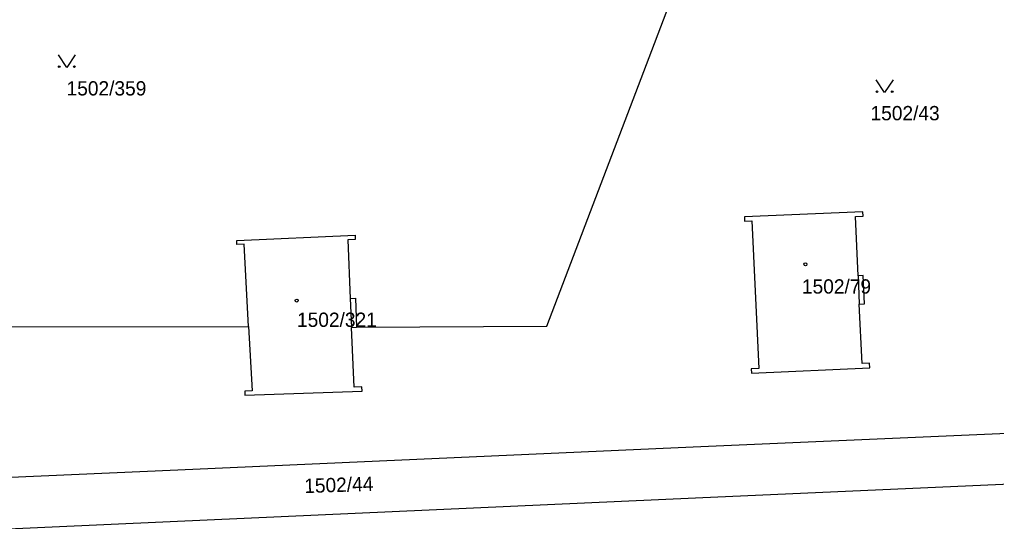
# Model space of a CAD drawing. Extents: x -737240 to -735272, y -1119606 to -1117878.
# Drawn here: x -736546.7 to -736430.6, y -1118312.5 to -1118252.9 of the extents above; entities that cross this region are included whole.
import ezdxf

# ---------------------------------------------------------------- set-up
doc = ezdxf.new("R2010")
doc.units = 0
for name, color, linetype in [('Level 1', 7, 'Continuous'), ('Level 18', 7, 'Continuous'), ('Level 19', 7, 'Continuous'), ('Level 25', 7, 'Continuous'), ('Level 4', 7, 'Continuous')]:
    doc.layers.add(name, color=color, linetype=linetype)

msp = doc.modelspace()

# ---------------------------------------------------------------- linework, layer by layer
at = {"layer": 'Level 1'}
for p, q in [((-736567.34, -1118289.44), (-736519.47, -1118289.37)), ((-736507.22, -1118289.47), (-736506.63, -1118289.45))]:
    msp.add_line(p, q, dxfattribs=at)
for points in [[(-736506.63, -1118289.45), (-736484.03, -1118289.31), (-736466.67, -1118243.68)], [(-736447.02, -1118283.33), (-736447.33, -1118276.29), (-736446.43, -1118276.25), (-736446.45, -1118275.74), (-736460.52, -1118276.33), (-736460.5, -1118276.83), (-736459.65, -1118276.79), (-736458.83, -1118294.36), (-736459.73, -1118294.4), (-736459.7, -1118294.9), (-736445.63, -1118294.28), (-736445.65, -1118293.74), (-736446.55, -1118293.78), (-736446.87, -1118286.69)], [(-736519.47, -1118289.37), (-736520.01, -1118279.59), (-736520.86, -1118279.63), (-736520.89, -1118279.13), (-736506.81, -1118278.5), (-736506.79, -1118279), (-736507.69, -1118279.04), (-736507.38, -1118286.04)], [(-736446.87, -1118286.69), (-736446.27, -1118286.65), (-736446.42, -1118283.31), (-736447.02, -1118283.33)], [(-736507.38, -1118286.04), (-736506.78, -1118286.01), (-736506.63, -1118289.45)], [(-736519.47, -1118289.37), (-736519.04, -1118297.01), (-736519.93, -1118297.04), (-736519.91, -1118297.52), (-736505.99, -1118297.04), (-736506.01, -1118296.54), (-736506.91, -1118296.59), (-736507.22, -1118289.47)], [(-736396.91, -1118299.28), (-736399.81, -1118301.72), (-736403.67, -1118302.34), (-736408.24, -1118301.1), (-736421.98, -1118301.77), (-736466.63, -1118303.7), (-736527.89, -1118306.44), (-736580.27, -1118308.75), (-736601.18, -1118309.6), (-736636.76, -1118311.16)], [(-736408.4, -1118307.22), (-736466.34, -1118309.79), (-736528.78, -1118312.59), (-736581.4, -1118314.97), (-736597.07, -1118315.51)]]:
    msp.add_lwpolyline(points, dxfattribs=at)
at = {"layer": 'Level 25'}
for points in [[(-736540.08, -1118257.06), (-736541.08, -1118258.56), (-736542.08, -1118257.06)], [(-736442.86, -1118260.04), (-736443.86, -1118261.54), (-736444.86, -1118260.04)]]:
    msp.add_lwpolyline(points, dxfattribs=at)
for centre in [(-736541.98, -1118258.46), (-736540.18, -1118258.46), (-736444.76, -1118261.44), (-736442.96, -1118261.44)]:
    msp.add_circle(centre, 0.1, dxfattribs=at)
for centre in [(-736453.27, -1118281.97), (-736513.75, -1118286.28)]:
    msp.add_ellipse(centre, major_axis=(0.18, 0), ratio=0.9848078, dxfattribs=at)
at = {"layer": 'Level 4'}
for p, q in [((-736447.02, -1118283.33), (-736446.87, -1118286.69)), ((-736507.38, -1118286.04), (-736507.22, -1118289.47))]:
    msp.add_line(p, q, dxfattribs=at)

# ---------------------------------------------------------------- texts
at = {"layer": 'Level 18'}
for s, p in [('1502/359', (-736541.11, -1118261.89)), ('1502/43', (-736445.535, -1118264.84))]:
    msp.add_text(s, height=1.7, dxfattribs=at).set_placement(p)
msp.add_text('1502/44', height=1.7, rotation=1.91799, dxfattribs=at).set_placement((-736512.827, -1118309.18))
at = {"layer": 'Level 19'}
for s, p in [('1502/79', (-736453.69, -1118285.45)), ('1502/321', (-736513.715, -1118289.41))]:
    msp.add_text(s, height=1.7, dxfattribs=at).set_placement(p)

doc.saveas('drawing.dxf')
